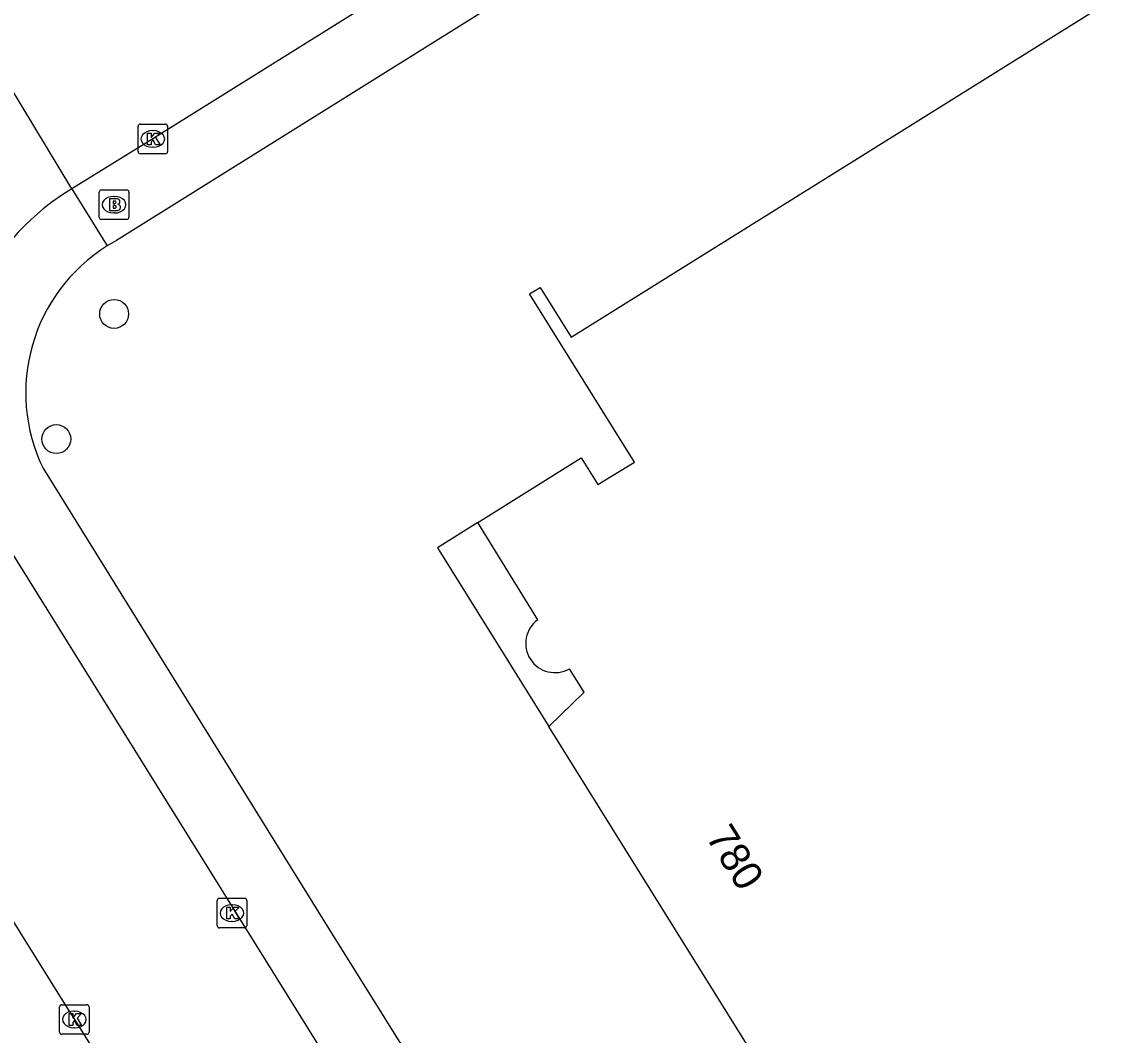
# Model space of a CAD drawing. Extents: x 158838 to 160074, y 386376 to 387776.
# Drawn here: x 158888 to 158925.11, y 387165.24 to 387199.51 of the extents above; entities that cross this region are included whole.
import ezdxf

# ---------------------------------------------------------------- set-up
doc = ezdxf.new("R2010")
doc.units = 0
for name, color, linetype in [('IMGEO_Boom', 7, 'Continuous'), ('IMGEO_Brandkraan', 7, 'Continuous'), ('IMGEO_Kolk', 7, 'Continuous'), ('IMGEO_Pand', 7, 'Continuous'), ('IMGEO_Pand_nummerreeks', 7, 'Continuous'), ('IMGEO_Pand_overbouw', 7, 'Continuous'), ('IMGEO_Rijbaan_lokaal_open', 7, 'Continuous'), ('IMGEO_Voetpad_open', 7, 'Continuous')]:
    doc.layers.add(name, color=color, linetype=linetype)

msp = doc.modelspace()

# ---------------------------------------------------------------- linework, layer by layer
at = {"layer": 'IMGEO_Boom'}
for centre in [(158891.114, 387189.631), (158889.159, 387185.399)]:
    msp.add_circle(centre, 0.489, dxfattribs=at)
at = {"layer": 'IMGEO_Brandkraan'}
for p, q in [((158890.612, 387192.901), (158890.612, 387193.753)), ((158890.687, 387193.827), (158891.539, 387193.827)), ((158891.613, 387193.753), (158891.613, 387192.901)), ((158891.1, 387193.607), (158891.125, 387193.607)), ((158891.123, 387193.047), (158891.098, 387193.047)), ((158891.539, 387192.827), (158890.687, 387192.827))]:
    msp.add_line(p, q, dxfattribs=at)
for points in [[(158890.612, 387192.901), (158890.612, 387193.753)], [(158890.687, 387193.827), (158891.539, 387193.827)], [(158891.613, 387193.753), (158891.613, 387192.901)], [(158890.96, 387193.527), (158890.96, 387193.127), (158891.173, 387193.127)], [(158891.191, 387193.527), (158890.96, 387193.527)], [(158891.139, 387193.446), (158891.085, 387193.446), (158891.085, 387193.37)], [(158891.085, 387193.37), (158891.138, 387193.37)], [(158891.147, 387193.294), (158891.085, 387193.294), (158891.085, 387193.213)], [(158891.085, 387193.213), (158891.147, 387193.213)], [(158891.539, 387192.827), (158890.687, 387192.827)]]:
    msp.add_lwpolyline(points, dxfattribs=at)
for centre, radius, start, end in [((158890.689, 387193.751), 0.0765, 91.552, 178.448), ((158890.689, 387193.751), 0.0765, 91.552, 178.448), ((158891.537, 387193.751), 0.0765, 1.552, 88.448), ((158891.537, 387193.751), 0.0765, 1.552, 88.448), ((158891.14, 387193.408), 0.0379, 267.8285, 90.9355), ((158891.195, 387193.382), 0.145, 59.4692, 91.5367), ((158891.22, 387193.429), 0.0922, 285.5137, 58.1501), ((158891.225, 387193.237), 0.105, 301.3115, 78.989), ((158891.148, 387193.253), 0.0404, 269.8759, 90.5077), ((158891.179, 387193.378), 0.251, 268.6676, 293.5347), ((158890.689, 387192.903), 0.0765, 181.552, 268.448), ((158890.689, 387192.903), 0.0765, 181.552, 268.448), ((158891.537, 387192.903), 0.0765, 271.552, 358.448), ((158891.537, 387192.903), 0.0765, 271.552, 358.448)]:
    msp.add_arc(centre, radius, start, end, dxfattribs=at)
for centre, major_axis, ratio, start_param, end_param in [((158891.099, 387193.327), (-0.387, 0.002), 0.722429, 4.712389, 7.853982), ((158891.124, 387193.327), (-0.39, 0.002), 0.717154, 1.570796, 4.712389)]:
    msp.add_ellipse(centre, major_axis=major_axis, ratio=ratio, start_param=start_param, end_param=end_param, dxfattribs=at)
at = {"layer": 'IMGEO_Kolk'}
for p, q in [((158891.922, 387195.125), (158891.922, 387195.977)), ((158891.997, 387196.051), (158892.849, 387196.051)), ((158892.923, 387195.977), (158892.923, 387195.125)), ((158892.41, 387195.831), (158892.435, 387195.831)), ((158892.433, 387195.271), (158892.408, 387195.271)), ((158892.849, 387195.051), (158891.997, 387195.051)), ((158894.6, 387168.94), (158894.6, 387169.792)), ((158894.675, 387169.866), (158895.527, 387169.866)), ((158895.088, 387169.646), (158895.113, 387169.646)), ((158895.601, 387169.792), (158895.601, 387168.94)), ((158895.527, 387168.866), (158894.675, 387168.866)), ((158895.111, 387169.086), (158895.086, 387169.086)), ((158889.343, 387166.266), (158890.195, 387166.266)), ((158889.268, 387165.34), (158889.268, 387166.192)), ((158889.756, 387166.046), (158889.781, 387166.046)), ((158890.269, 387166.192), (158890.269, 387165.34)), ((158889.779, 387165.486), (158889.754, 387165.486)), ((158890.195, 387165.266), (158889.343, 387165.266))]:
    msp.add_line(p, q, dxfattribs=at)
for points in [[(158891.922, 387195.125), (158891.922, 387195.977)], [(158891.997, 387196.051), (158892.849, 387196.051)], [(158892.923, 387195.977), (158892.923, 387195.125)], [(158892.243, 387195.751), (158892.366, 387195.751), (158892.366, 387195.6), (158892.496, 387195.751), (158892.66, 387195.751), (158892.514, 387195.6), (158892.667, 387195.351), (158892.515, 387195.351), (158892.43, 387195.515), (158892.366, 387195.448), (158892.366, 387195.351), (158892.243, 387195.351), (158892.243, 387195.751)], [(158892.849, 387195.051), (158891.997, 387195.051)], [(158894.6, 387168.94), (158894.6, 387169.792)], [(158894.675, 387169.866), (158895.527, 387169.866)], [(158894.921, 387169.566), (158895.044, 387169.566), (158895.044, 387169.415), (158895.174, 387169.566), (158895.338, 387169.566), (158895.192, 387169.415), (158895.345, 387169.166), (158895.193, 387169.166), (158895.108, 387169.33), (158895.044, 387169.263), (158895.044, 387169.166), (158894.921, 387169.166), (158894.921, 387169.566)], [(158895.601, 387169.792), (158895.601, 387168.94)], [(158895.527, 387168.866), (158894.675, 387168.866)], [(158889.343, 387166.266), (158890.195, 387166.266)], [(158889.268, 387165.34), (158889.268, 387166.192)], [(158889.589, 387165.966), (158889.712, 387165.966), (158889.712, 387165.815), (158889.842, 387165.966), (158890.006, 387165.966), (158889.86, 387165.815), (158890.013, 387165.566), (158889.861, 387165.566), (158889.776, 387165.73), (158889.712, 387165.663), (158889.712, 387165.566), (158889.589, 387165.566), (158889.589, 387165.966)], [(158890.269, 387166.192), (158890.269, 387165.34)], [(158890.195, 387165.266), (158889.343, 387165.266)]]:
    msp.add_lwpolyline(points, dxfattribs=at)
for centre, start, end in [((158891.999, 387195.975), 91.552, 178.448), ((158891.999, 387195.975), 91.552, 178.448), ((158892.847, 387195.975), 1.552, 88.448), ((158892.847, 387195.975), 1.552, 88.448), ((158891.999, 387195.127), 181.552, 268.448), ((158891.999, 387195.127), 181.552, 268.448), ((158892.847, 387195.127), 271.552, 358.448), ((158892.847, 387195.127), 271.552, 358.448), ((158894.677, 387169.79), 91.552, 178.448), ((158894.677, 387169.79), 91.552, 178.448), ((158895.525, 387169.79), 1.552, 88.448), ((158895.525, 387169.79), 1.552, 88.448), ((158894.677, 387168.942), 181.552, 268.448), ((158894.677, 387168.942), 181.552, 268.448), ((158895.525, 387168.942), 271.552, 358.448), ((158895.525, 387168.942), 271.552, 358.448), ((158889.345, 387166.19), 91.552, 178.448), ((158889.345, 387166.19), 91.552, 178.448), ((158890.193, 387166.19), 1.552, 88.448), ((158890.193, 387166.19), 1.552, 88.448), ((158889.345, 387165.342), 181.552, 268.448), ((158889.345, 387165.342), 181.552, 268.448), ((158890.193, 387165.342), 271.552, 358.448), ((158890.193, 387165.342), 271.552, 358.448)]:
    msp.add_arc(centre, 0.0765, start, end, dxfattribs=at)
for centre, major_axis, ratio, start_param, end_param in [((158892.409, 387195.551), (-0.387, 0.002), 0.722429, 4.712389, 7.853982), ((158892.434, 387195.551), (-0.39, 0.002), 0.717154, 1.570796, 4.712389), ((158895.087, 387169.366), (-0.387, 0.002), 0.722429, 4.712389, 7.853982), ((158895.112, 387169.366), (-0.39, 0.002), 0.717154, 1.570796, 4.712389), ((158889.755, 387165.766), (-0.387, 0.002), 0.722429, 4.712389, 7.853982), ((158889.78, 387165.766), (-0.39, 0.002), 0.717154, 1.570796, 4.712389)]:
    msp.add_ellipse(centre, major_axis=major_axis, ratio=ratio, start_param=start_param, end_param=end_param, dxfattribs=at)
at = {"layer": 'IMGEO_Pand'}
for points in [[(158905.449, 387179.29), (158903.413, 387182.577), (158906.91, 387184.765), (158907.479, 387183.859), (158908.721, 387184.614), (158905.164, 387190.306), (158905.527, 387190.529), (158906.578, 387188.843), (158935.571, 387206.956)], [(158922.492, 387147.351), (158912.862, 387162.76), (158913.583, 387163.21), (158907.957, 387172.241), (158905.817, 387175.676), (158907.011, 387176.834), (158906.519, 387177.631)]]:
    msp.add_lwpolyline(points, dxfattribs=at)
msp.add_arc((158906.024, 387178.487), 0.988, 125.6158, 300.0255, dxfattribs=at)
at = {"layer": 'IMGEO_Pand_overbouw'}
for points in [[(158903.413, 387182.577), (158902.049, 387181.724), (158905.817, 387175.676), (158907.011, 387176.834), (158906.519, 387177.631)], [(158905.449, 387179.29), (158903.413, 387182.577)]]:
    msp.add_lwpolyline(points, dxfattribs=at)
msp.add_arc((158906.024, 387178.487), 0.988, 125.6158, 300.0255, dxfattribs=at)
at = {"layer": 'IMGEO_Rijbaan_lokaal_open'}
for points in [[(158939.369, 387224.894), (158926.38, 387216.756), (158892.422, 387195.552), (158889.681, 387193.859)], [(158889.681, 387193.859), (158886.281, 387199.485)], [(158878.808, 387183.38), (158879.445, 387182.321), (158881.161, 387179.55), (158889.494, 387166.21), (158889.77, 387165.767), (158900.674, 387148.373), (158911.519, 387130.965), (158922.677, 387113.123), (158932.999, 387096.549), (158945.424, 387076.625), (158955.212, 387060.94), (158966.092, 387043.589), (158977.493, 387025.346), (158988.374, 387008.006), (158991.768, 387002.585)], [(158916.68, 387134.958), (158886.717, 387183.056), (158886.632, 387183.229)]]:
    msp.add_lwpolyline(points, dxfattribs=at)
msp.add_arc((158893.826, 387186.918), 8.085, 120.846, 207.1451, dxfattribs=at)
at = {"layer": 'IMGEO_Voetpad_open'}
for points in [[(158940.551, 387222.946), (158891.198, 387192.115), (158891.037, 387192.025), (158890.88, 387191.93)], [(158889.681, 387193.859), (158890.88, 387191.93)], [(158888.724, 387184.387), (158898.382, 387168.829), (158902.165, 387162.762), (158916.684, 387139.42), (158918.632, 387136.279)]]:
    msp.add_lwpolyline(points, dxfattribs=at)
msp.add_arc((158893.972, 387186.966), 5.848, 121.9246, 206.1726, dxfattribs=at)

# ---------------------------------------------------------------- texts
at = {"layer": 'IMGEO_Pand_nummerreeks'}
msp.add_text('780', height=1, rotation=301.9219, dxfattribs=at).set_placement((158911.111, 387171.942))

doc.saveas('drawing.dxf')
